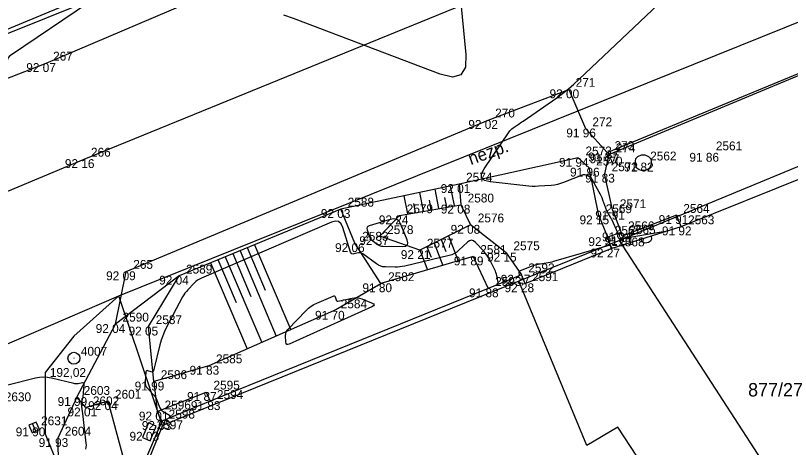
# Model space of a CAD drawing. Extents: x -711081 to -709338, y -1025122 to -1024092.
# Drawn here: x -710643.69 to -710619.15, y -1024889.19 to -1024875.52 of the extents above; entities that cross this region are included whole.
import ezdxf

# ---------------------------------------------------------------- set-up
doc = ezdxf.new("R2010")
doc.units = 0
for name, color, linetype in [('Ex_Major Contours', 7, 'Continuous'), ('Ex_Minor Contours', 7, 'Continuous'), ('Z_bodove_pole', 7, 'Continuous'), ('Z_bodove_pole_cisla', 7, 'Continuous'), ('Z_bodove_pole_vysky', 7, 'Continuous'), ('Z_body', 7, 'Continuous'), ('Z_body_cisla', 7, 'Continuous'), ('Z_body_vysky_redukovane', 7, 'Continuous'), ('Z_budova', 7, 'Continuous'), ('Z_chodnik', 7, 'Continuous'), ('Z_hrany_paty', 7, 'Continuous'), ('Z_katastr_cisla_pozemkova', 7, 'Continuous'), ('Z_katastr_hranice', 7, 'Continuous'), ('Z_katastr_hranice_katastralniho_uzemi', 7, 'Continuous'), ('Z_katastr_vnitrni_kresba', 7, 'Continuous'), ('Z_komunikace', 7, 'Continuous'), ('Z_komunikace_osa', 7, 'Continuous'), ('Z_obruba', 7, 'Continuous'), ('Z_pilire', 7, 'Continuous'), ('Z_ploty', 7, 'Continuous'), ('Z_ploty_znacky', 7, 'Continuous'), ('Z_popisy', 7, 'Continuous'), ('Z_rozhranni', 7, 'Continuous'), ('Z_site_kanalizace_znaky', 7, 'Continuous'), ('Z_technicke_srafy', 7, 'Continuous'), ('Z_vstupy', 7, 'Continuous'), ('Z_zelen_obvod', 7, 'Continuous')]:
    doc.layers.add(name, color=color, linetype=linetype)

# ---------------------------------------------------------------- blocks, each defined once
blk = doc.blocks.new('POINT_DISPLAY')
blk.add_line((0, 0), (0, 0))
blk = doc.blocks.new('Z666')
for p, q in [((-0.25, 0.13), (-0.25, -0.13)), ((0.25, 0.13), (-0.25, 0.13)), ((0.25, -0.13), (0.25, 0.13)), ((-0.25, -0.13), (0.25, -0.13))]:
    blk.add_line(p, q)
blk = doc.blocks.new('Z216')
for p, q in [((-0.17, 0), (-0.15, 0.1)), ((-0.15, 0.1), (-0.1, 0.15)), ((-0.1, 0.15), (-0.03, 0.17)), ((-0.03, 0.17), (0.03, 0.17)), ((0.03, 0.17), (0.1, 0.15)), ((0.1, 0.15), (0.15, 0.1)), ((0.15, 0.1), (0.17, 0))]:
    blk.add_line(p, q)
blk = doc.blocks.new('Z620')
for p, q in [((-0.17, 0.2), (-0.05, 0.25)), ((-0.05, 0.25), (0.05, 0.25)), ((0.05, 0.25), (0.17, 0.2)), ((-0.25, 0.05), (-0.23, 0.13)), ((-0.25, -0.05), (-0.25, 0.05)), ((-0.23, 0.13), (-0.17, 0.2)), ((0.17, 0.2), (0.23, 0.13)), ((0.23, 0.13), (0.25, 0.05)), ((0.25, 0.05), (0.25, -0.05)), ((-0.2, -0.17), (-0.25, -0.05)), ((-0.13, -0.23), (-0.2, -0.17)), ((-0.05, -0.25), (-0.13, -0.23)), ((0.13, -0.23), (0.05, -0.25)), ((0.2, -0.17), (0.13, -0.23)), ((0.25, -0.05), (0.2, -0.17)), ((0.05, -0.25), (-0.05, -0.25))]:
    blk.add_line(p, q)
blk = doc.blocks.new('Z46260')
for p, q in [((0.13, 0.13), (-0.13, 0.13)), ((-0.13, 0.13), (-0.13, -0.13)), ((0.13, 0), (-0.13, 0)), ((0.13, -0.13), (0.13, 0.13)), ((-0.13, -0.13), (0.13, -0.13))]:
    blk.add_line(p, q)
blk = doc.blocks.new('Z101')
for radius in [0.188, 0.0025]:
    blk.add_circle((0, 0), radius)

msp = doc.modelspace()

# ---------------------------------------------------------------- linework, layer by layer
at = {"layer": 'Ex_Major Contours'}
for points in [[(-710623.117, -1024882.36), (-710624.542, -1024882.603), (-710624.554, -1024882.604), (-710624.564, -1024882.601), (-710624.573, -1024882.595), (-710624.58, -1024882.585), (-710624.606, -1024882.54), (-710624.611, -1024882.529), (-710624.614, -1024882.518), (-710624.616, -1024882.507), (-710624.615, -1024882.495), (-710624.609, -1024882.447), (-710624.608, -1024882.435), (-710624.609, -1024882.424), (-710624.611, -1024882.412), (-710624.616, -1024882.401), (-710624.797, -1024882.004), (-710624.809, -1024881.978), (-710624.822, -1024881.953), (-710624.836, -1024881.928), (-710624.85, -1024881.903), (-710624.909, -1024881.805), (-710624.923, -1024881.78), (-710624.936, -1024881.755), (-710624.948, -1024881.729), (-710624.959, -1024881.703), (-710625.086, -1024881.363), (-710625.112, -1024881.297), (-710625.14, -1024881.233), (-710625.171, -1024881.171), (-710625.204, -1024881.109), (-710625.426, -1024880.713), (-710625.443, -1024880.687), (-710625.463, -1024880.665), (-710625.487, -1024880.646), (-710625.514, -1024880.631), (-710625.627, -1024880.577), (-710625.656, -1024880.567), (-710625.685, -1024880.563), (-710625.714, -1024880.565), (-710625.743, -1024880.574), (-710626.333, -1024880.811), (-710626.428, -1024880.845), (-710626.525, -1024880.871), (-710626.624, -1024880.89), (-710626.724, -1024880.9), (-710627.129, -1024880.926), (-710627.23, -1024880.93), (-710627.331, -1024880.93), (-710627.432, -1024880.925), (-710627.533, -1024880.916), (-710628.659, -1024880.791), (-710628.837, -1024880.746), (-710628.928, -1024880.662), (-710628.933, -1024880.537), (-710628.851, -1024880.373), (-710628.061, -1024879.208), (-710628.032, -1024879.171), (-710628.001, -1024879.136), (-710627.967, -1024879.105), (-710627.929, -1024879.078), (-710627.772, -1024878.973), (-710627.733, -1024878.946), (-710627.694, -1024878.92), (-710627.655, -1024878.893), (-710627.616, -1024878.866), (-710626.551, -1024878.125), (-710626.363, -1024877.989), (-710626.181, -1024877.846), (-710626.005, -1024877.697), (-710625.834, -1024877.541), (-710620.639, -1024872.608)], [(-710629.657, -1024874.365), (-710629.427, -1024876.758), (-710629.443, -1024877.16), (-710629.585, -1024877.397), (-710629.851, -1024877.47), (-710630.242, -1024877.38), (-710634.885, -1024875.615), (-710635.191, -1024875.511)], [(-710641.346, -1024875.1), (-710643.849, -1024876.788), (-710643.889, -1024876.821), (-710643.92, -1024876.859), (-710643.943, -1024876.904), (-710643.956, -1024876.954), (-710643.993, -1024877.166), (-710644.008, -1024877.215), (-710644.032, -1024877.256), (-710644.066, -1024877.289), (-710644.111, -1024877.315), (-710649.106, -1024879.479), (-710649.374, -1024879.591), (-710649.645, -1024879.698), (-710649.917, -1024879.799), (-710650.193, -1024879.894), (-710651.336, -1024880.274), (-710651.595, -1024880.35), (-710651.857, -1024880.405), (-710652.123, -1024880.441), (-710652.392, -1024880.456), (-710653.586, -1024880.481), (-710653.801, -1024880.491), (-710653.986, -1024880.507)], [(-710628.397, -1024884.028), (-710628.449, -1024883.75), (-710628.46, -1024883.705), (-710628.473, -1024883.66), (-710628.49, -1024883.617), (-710628.51, -1024883.574), (-710628.683, -1024883.239), (-710628.722, -1024883.171), (-710628.764, -1024883.105), (-710628.811, -1024883.043), (-710628.863, -1024882.984), (-710629.124, -1024882.703), (-710629.185, -1024882.653), (-710629.248, -1024882.635), (-710629.312, -1024882.65), (-710629.376, -1024882.696), (-710629.645, -1024882.954), (-710629.714, -1024883.012), (-710629.789, -1024883.06), (-710629.87, -1024883.097), (-710629.957, -1024883.123), (-710631.365, -1024883.453), (-710631.44, -1024883.468), (-710631.516, -1024883.478), (-710631.592, -1024883.484), (-710631.669, -1024883.485), (-710631.977, -1024883.48), (-710632.052, -1024883.473), (-710632.123, -1024883.455), (-710632.191, -1024883.426), (-710632.255, -1024883.386), (-710632.688, -1024883.069), (-710632.72, -1024883.05), (-710632.754, -1024883.038), (-710632.789, -1024883.035), (-710632.826, -1024883.039), (-710632.978, -1024883.071), (-710633.012, -1024883.073), (-710633.04, -1024883.064), (-710633.062, -1024883.044), (-710633.076, -1024883.013), (-710633.322, -1024882.229), (-710633.378, -1024882.111), (-710633.457, -1024882.044), (-710633.56, -1024882.027), (-710633.686, -1024882.061), (-710637.803, -1024883.834), (-710637.867, -1024883.865), (-710637.927, -1024883.902), (-710637.982, -1024883.945), (-710638.034, -1024883.994), (-710638.232, -1024884.2), (-710638.279, -1024884.253), (-710638.323, -1024884.309), (-710638.362, -1024884.367), (-710638.398, -1024884.429), (-710638.905, -1024885.386), (-710638.971, -1024885.52), (-710639.029, -1024885.658), (-710639.078, -1024885.799), (-710639.119, -1024885.944), (-710639.325, -1024886.765), (-710639.334, -1024886.788), (-710639.348, -1024886.802), (-710639.368, -1024886.806), (-710639.392, -1024886.802), (-710639.499, -1024886.765), (-710639.522, -1024886.76), (-710639.54, -1024886.765), (-710639.552, -1024886.779), (-710639.558, -1024886.802), (-710639.588, -1024887.112), (-710639.588, -1024887.171), (-710639.576, -1024887.225), (-710639.551, -1024887.276), (-710639.514, -1024887.321), (-710639.336, -1024887.503), (-710639.298, -1024887.545), (-710639.265, -1024887.591), (-710639.237, -1024887.64), (-710639.214, -1024887.693), (-710639.12, -1024887.936), (-710639.102, -1024887.974), (-710639.079, -1024888.007), (-710639.05, -1024888.035), (-710639.016, -1024888.059), (-710638.814, -1024888.177), (-710638.807, -1024888.183), (-710638.802, -1024888.19), (-710638.802, -1024888.198), (-710638.804, -1024888.207), (-710638.831, -1024888.266)], [(-710641.458, -1024889.25), (-710641.449, -1024889.188), (-710641.447, -1024889.125), (-710641.451, -1024889.062), (-710641.563, -1024888.123), (-710641.571, -1024888.051), (-710641.58, -1024887.98), (-710641.601, -1024887.802), (-710641.602, -1024887.784), (-710641.601, -1024887.766), (-710641.597, -1024887.748), (-710641.592, -1024887.73), (-710641.565, -1024887.661), (-710641.559, -1024887.643), (-710641.554, -1024887.625), (-710641.551, -1024887.607), (-710641.548, -1024887.589), (-710641.511, -1024887.208), (-710641.512, -1024887.178), (-710641.523, -1024887.159), (-710641.543, -1024887.15), (-710641.573, -1024887.151), (-710641.711, -1024887.177), (-710641.745, -1024887.182), (-710641.78, -1024887.183), (-710641.814, -1024887.18), (-710641.848, -1024887.173), (-710642.548, -1024887.004), (-710642.676, -1024886.981), (-710642.804, -1024886.973), (-710642.932, -1024886.981), (-710643.06, -1024887.005), (-710644.866, -1024887.451)]]:
    msp.add_lwpolyline(points, dxfattribs=at)
at = {"layer": 'Ex_Minor Contours'}
for points in [[(-710632.182, -1024882.792), (-710632.139, -1024882.81), (-710632.094, -1024882.821), (-710632.047, -1024882.825), (-710631.434, -1024882.836), (-710631.336, -1024882.824), (-710631.279, -1024882.784), (-710631.262, -1024882.716), (-710631.286, -1024882.621), (-710631.483, -1024882.136), (-710631.539, -1024882.037), (-710631.615, -1024881.978), (-710631.708, -1024881.957), (-710631.82, -1024881.974), (-710632.489, -1024882.177), (-710632.53, -1024882.196), (-710632.555, -1024882.223), (-710632.563, -1024882.259), (-710632.555, -1024882.304), (-710632.487, -1024882.504), (-710632.468, -1024882.547), (-710632.444, -1024882.587), (-710632.414, -1024882.622), (-710632.378, -1024882.652), (-710632.222, -1024882.767)], [(-710632.354, -1024884.644), (-710632.334, -1024884.675), (-710632.352, -1024884.707), (-710632.408, -1024884.74), (-710635.026, -1024885.926), (-710635.069, -1024885.938), (-710635.1, -1024885.932), (-710635.12, -1024885.907), (-710635.128, -1024885.862), (-710635.135, -1024885.647), (-710635.132, -1024885.595), (-710635.12, -1024885.547), (-710635.097, -1024885.502), (-710635.065, -1024885.462), (-710634.481, -1024884.855), (-710634.407, -1024884.785), (-710634.328, -1024884.723), (-710634.242, -1024884.67), (-710634.151, -1024884.626), (-710633.631, -1024884.402), (-710633.61, -1024884.396), (-710633.593, -1024884.399), (-710633.58, -1024884.41), (-710633.57, -1024884.43), (-710633.54, -1024884.525), (-710633.531, -1024884.545), (-710633.517, -1024884.558), (-710633.499, -1024884.564), (-710633.477, -1024884.563), (-710633.03, -1024884.469), (-710632.951, -1024884.458), (-710632.872, -1024884.458), (-710632.794, -1024884.471), (-710632.717, -1024884.494), (-710632.412, -1024884.613)]]:
    msp.add_lwpolyline(points, close=True, dxfattribs=at)
msp.add_lwpolyline([(-710627.724, -1024883.752), (-710627.743, -1024883.648), (-710627.744, -1024883.632), (-710627.74, -1024883.619), (-710627.731, -1024883.608), (-710627.717, -1024883.6), (-710627.38, -1024883.464), (-710627.32, -1024883.442), (-710627.26, -1024883.423), (-710627.198, -1024883.408), (-710627.136, -1024883.396), (-710626.885, -1024883.354), (-710626.823, -1024883.343), (-710626.761, -1024883.33), (-710626.699, -1024883.315), (-710626.638, -1024883.298), (-710624.894, -1024882.788), (-710624.881, -1024882.786), (-710624.87, -1024882.788), (-710624.86, -1024882.794), (-710624.853, -1024882.805), (-710624.824, -1024882.855), (-710624.816, -1024882.865), (-710624.807, -1024882.871), (-710624.796, -1024882.874), (-710624.784, -1024882.874), (-710624.703, -1024882.86)], dxfattribs=at)
at = {"layer": 'Z_budova'}
for p, q in [((-710627.67, -1024883.73), (-710628.72, -1024884.16)), ((-710627.55, -1024884), (-710627.67, -1024883.73)), ((-710628.72, -1024884.16), (-710637.53, -1024887.73)), ((-710637.53, -1024887.73), (-710639.06, -1024888.36)), ((-710639.06, -1024888.36), (-710639.92, -1024890.39))]:
    msp.add_line(p, q, dxfattribs=at)
at = {"layer": 'Z_chodnik'}
for p, q in [((-710624.9, -1024879.92), (-710625.04, -1024880.53)), ((-710624.95, -1024879.86), (-710624.9, -1024879.92)), ((-710624.77, -1024881.7), (-710625.04, -1024880.53)), ((-710624.77, -1024881.7), (-710624.51, -1024882.39))]:
    msp.add_line(p, q, dxfattribs=at)
at = {"layer": 'Z_hrany_paty'}
for p, q in [((-710625.52, -1024880.34), (-710625.87, -1024880.03)), ((-710625.22, -1024881.85), (-710625.52, -1024880.34)), ((-710629.64, -1024880.86), (-710629.59, -1024881.51)), ((-710632.94, -1024882.73), (-710633.39, -1024881.65)), ((-710631.53, -1024881.85), (-710629.59, -1024881.51)), ((-710629.59, -1024881.51), (-710629.28, -1024882.15)), ((-710632.15, -1024882.51), (-710631.53, -1024881.85)), ((-710625.22, -1024881.85), (-710624.94, -1024882.54)), ((-710629.28, -1024882.15), (-710630.88, -1024882.95)), ((-710628.15, -1024883.03), (-710629.28, -1024882.15)), ((-710630.88, -1024882.95), (-710632.15, -1024882.51)), ((-710632.12, -1024884), (-710632.94, -1024882.73)), ((-710629.2, -1024883.15), (-710632.12, -1024884)), ((-710629.2, -1024883.15), (-710628.72, -1024884.16)), ((-710628.15, -1024883.03), (-710627.67, -1024883.73)), ((-710633.62, -1024884.87), (-710632.12, -1024884)), ((-710633.62, -1024884.87), (-710637.57, -1024886.61)), ((-710637.57, -1024886.61), (-710639.31, -1024887.11)), ((-710639.31, -1024887.11), (-710639.2, -1024888.06))]:
    msp.add_line(p, q, dxfattribs=at)
at = {"layer": 'Z_katastr_hranice'}
for p, q in [((-710640.42, -1024884.4), (-710562.9, -1024853.16)), ((-710613.52, -1024878.07), (-710624.56, -1024882.64)), ((-710624.56, -1024882.64), (-710627.75, -1024883.93)), ((-710617.7, -1024893.21), (-710624.56, -1024882.64)), ((-710627.75, -1024883.93), (-710639.04, -1024888.5)), ((-710625.6, -1024889.13), (-710627.75, -1024883.93)), ((-710650.96, -1024888.93), (-710640.42, -1024884.4)), ((-710639.04, -1024888.5), (-710640.42, -1024884.4)), ((-710639.04, -1024888.5), (-710639.81, -1024890.4)), ((-710624.61, -1024888.55), (-710625.6, -1024889.13)), ((-710618.37, -1024898.09), (-710624.61, -1024888.55))]:
    msp.add_line(p, q, dxfattribs=at)
at = {"layer": 'Z_katastr_hranice_katastralniho_uzemi'}
msp.add_line((-710587.89, -1024852.54), (-710688.39, -1024894.53), dxfattribs=at)
msp.add_line((-710587.89, -1024852.54), (-710688.39, -1024894.53), dxfattribs=at)
at = {"layer": 'Z_katastr_vnitrni_kresba'}
for p, q in [((-710641.84, -1024885.67), (-710640.42, -1024884.4)), ((-710641.84, -1024885.67), (-710642.75, -1024886.82)), ((-710642.75, -1024886.82), (-710642.75, -1024888.76)), ((-710642.75, -1024888.76), (-710619.162, -1024946.885))]:
    msp.add_line(p, q, dxfattribs=at)
at = {"layer": 'Z_komunikace'}
for p, q in [((-710642.72, -1024877.03), (-710629.53, -1024871.41)), ((-710624.95, -1024879.86), (-710613.57, -1024875.15)), ((-710649.64, -1024879.71), (-710642.72, -1024877.03)), ((-710628.72, -1024878.83), (-710626.17, -1024877.86)), ((-710626.17, -1024877.86), (-710625.64, -1024879.1)), ((-710640.19, -1024883.62), (-710628.72, -1024878.83)), ((-710625.64, -1024879.1), (-710624.95, -1024879.86)), ((-710640.52, -1024885.29), (-710640.19, -1024883.62)), ((-710641.75, -1024887.6), (-710640.52, -1024885.29)), ((-710641.75, -1024887.6), (-710642.35, -1024888.9)), ((-710642.35, -1024888.9), (-710642.34, -1024889.8))]:
    msp.add_line(p, q, dxfattribs=at)
at = {"layer": 'Z_komunikace_osa'}
for p, q in [((-710641.52, -1024880.07), (-710628.11, -1024874.6)), ((-710648.26, -1024882.88), (-710641.52, -1024880.07))]:
    msp.add_line(p, q, dxfattribs=at)
at = {"layer": 'Z_obruba'}
msp.add_line((-710624.9, -1024879.92), (-710613.51, -1024875.17), dxfattribs=at)
at = {"layer": 'Z_pilire'}
for p, q in [((-710639.2, -1024888.06), (-710637.65, -1024887.44)), ((-710637.65, -1024887.44), (-710637.53, -1024887.73)), ((-710639.06, -1024888.36), (-710639.2, -1024888.06))]:
    msp.add_line(p, q, dxfattribs=at)
at = {"layer": 'Z_ploty'}
for p, q in [((-710622.76, -1024881.84), (-710624.48, -1024882.51)), ((-710622.61, -1024882.2), (-710622.76, -1024881.84)), ((-710624.83, -1024882.9), (-710622.61, -1024882.2)), ((-710624.51, -1024882.39), (-710624.94, -1024882.54)), ((-710624.48, -1024882.51), (-710624.51, -1024882.39)), ((-710624.94, -1024882.54), (-710624.83, -1024882.9))]:
    msp.add_line(p, q, dxfattribs=at)
at = {"layer": 'Z_rozhranni'}
for p, q in [((-710645.33, -1024876.64), (-710640.63, -1024874.76)), ((-710625.87, -1024880.03), (-710629.64, -1024880.86)), ((-710629.64, -1024880.86), (-710633.39, -1024881.65)), ((-710633.39, -1024881.65), (-710638.51, -1024883.76)), ((-710638.51, -1024883.76), (-710640.52, -1024885.29)), ((-710641.46, -1024887.93), (-710641.75, -1024887.6)), ((-710640.76, -1024887.73), (-710641.46, -1024887.93)), ((-710640.26, -1024889.56), (-710640.76, -1024887.73))]:
    msp.add_line(p, q, dxfattribs=at)
at = {"layer": 'Z_technicke_srafy'}
for p, q in [((-710629.79, -1024881.54), (-710629.91, -1024880.92)), ((-710631.26, -1024881.8), (-710631.38, -1024881.23)), ((-710630.77, -1024881.72), (-710630.89, -1024881.12)), ((-710630.28, -1024881.63), (-710630.4, -1024881.02)), ((-710631.02, -1024881.76), (-710631.08, -1024881.47)), ((-710630.53, -1024881.67), (-710630.58, -1024881.37)), ((-710630.03, -1024881.59), (-710630.09, -1024881.28)), ((-710630.21, -1024882.61), (-710630.06, -1024882.99)), ((-710629.98, -1024882.5), (-710629.67, -1024883.29)), ((-710636.35, -1024882.87), (-710635.78, -1024884.22)), ((-710636.12, -1024882.78), (-710634.97, -1024885.47)), ((-710630.88, -1024882.95), (-710630.64, -1024883.57)), ((-710630.66, -1024882.84), (-710630.53, -1024883.17)), ((-710630.43, -1024882.73), (-710630.16, -1024883.43)), ((-710637.05, -1024883.16), (-710635.89, -1024885.87)), ((-710636.81, -1024883.06), (-710636.24, -1024884.42)), ((-710636.58, -1024882.97), (-710635.43, -1024885.67)), ((-710637.51, -1024883.35), (-710636.35, -1024886.07)), ((-710637.28, -1024883.25), (-710636.7, -1024884.61))]:
    msp.add_line(p, q, dxfattribs=at)
at = {"layer": 'Z_vstupy'}
for p, q in [((-710622.61, -1024882.2), (-710614.31, -1024878.86)), ((-710627.55, -1024884), (-710624.83, -1024882.9))]:
    msp.add_line(p, q, dxfattribs=at)
at = {"layer": 'Z_zelen_obvod'}
for p, q in [((-710639.48, -1024885.37), (-710638.51, -1024883.76)), ((-710639.31, -1024887.11), (-710639.48, -1024885.37))]:
    msp.add_line(p, q, dxfattribs=at)

# ---------------------------------------------------------------- block references
at = {"layer": 'Z_bodove_pole'}
msp.add_blockref('Z101', (-710641.84, -1024886.37), dxfattribs=at)
at = {"layer": 'Z_body'}
for p in [(-710642.72, -1024877.03), (-710626.17, -1024877.86), (-710628.72, -1024878.83), (-710625.64, -1024879.1), (-710624.95, -1024879.86), (-710624.9, -1024879.92), (-710621.74, -1024879.87), (-710641.52, -1024880.07), (-710625.87, -1024880.03), (-710623.81, -1024880.18), (-710625.52, -1024880.34), (-710625.04, -1024880.53), (-710629.64, -1024880.86), (-710633.39, -1024881.65), (-710629.59, -1024881.51), (-710624.77, -1024881.7), (-710631.53, -1024881.85), (-710625.22, -1024881.85), (-710622.76, -1024881.84), (-710629.28, -1024882.15), (-710622.61, -1024882.2), (-710624.51, -1024882.39), (-710632.15, -1024882.51), (-710624.94, -1024882.54), (-710624.48, -1024882.51), (-710632.94, -1024882.73), (-710630.88, -1024882.95), (-710624.83, -1024882.9), (-710629.2, -1024883.15), (-710628.15, -1024883.03), (-710640.19, -1024883.62), (-710638.51, -1024883.76), (-710627.67, -1024883.73), (-710632.12, -1024884), (-710628.72, -1024884.16), (-710627.55, -1024884), (-710633.62, -1024884.87), (-710640.52, -1024885.29), (-710639.48, -1024885.37), (-710641.84, -1024886.37), (-710637.57, -1024886.61), (-710639.31, -1024887.11), (-710641.75, -1024887.6), (-710637.65, -1024887.44), (-710640.76, -1024887.73), (-710637.53, -1024887.73), (-710641.46, -1024887.93), (-710639.2, -1024888.06), (-710639.06, -1024888.36), (-710643.1, -1024888.56), (-710639.45, -1024888.7), (-710642.35, -1024888.9)]:
    msp.add_blockref('POINT_DISPLAY', p, dxfattribs=at)
at = {"layer": 'Z_pilire', "rotation": 67.5}
msp.add_blockref('Z666', (-710639.45, -1024888.7), dxfattribs=at)
at = {"layer": 'Z_ploty_znacky', "rotation": -162.50000000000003}
msp.add_blockref('Z216', (-710623.72, -1024882.55), dxfattribs=at)
at = {"layer": 'Z_site_kanalizace_znaky'}
msp.add_blockref('Z620', (-710623.81, -1024880.18), dxfattribs=at)
at = {"layer": 'Z_site_kanalizace_znaky', "rotation": -66.60000000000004}
msp.add_blockref('Z46260', (-710643.1, -1024888.56), dxfattribs=at)

# ---------------------------------------------------------------- texts
at = {"layer": 'Z_bodove_pole_cisla'}
msp.add_text('4007', height=0.28, dxfattribs=at).set_placement((-710641.62, -1024886.29))
at = {"layer": 'Z_bodove_pole_vysky'}
msp.add_text('192,02', height=0.28, dxfattribs=at).set_placement((-710642.603, -1024886.96))
at = {"layer": 'Z_body_cisla'}
for s, p in [('267', (-710642.5, -1024876.95)), ('271', (-710625.95, -1024877.78)), ('270', (-710628.5, -1024878.75)), ('272', (-710625.42, -1024879.03)), ('273', (-710624.72, -1024879.78)), ('2561', (-710621.51, -1024879.79)), ('266', (-710641.3, -1024879.99)), ('2573', (-710625.64, -1024879.95)), ('274', (-710624.68, -1024879.85)), ('2570', (-710625.3, -1024880.27)), ('2562', (-710623.59, -1024880.11)), ('2572', (-710624.81, -1024880.45)), ('2574', (-710629.42, -1024880.78)), ('2580', (-710629.37, -1024881.44)), ('2588', (-710633.17, -1024881.57)), ('2579', (-710631.3, -1024881.78)), ('2569', (-710625, -1024881.78)), ('2571', (-710624.55, -1024881.62)), ('2564', (-710622.54, -1024881.77)), ('2576', (-710629.05, -1024882.07)), ('2563', (-710622.39, -1024882.13)), ('2578', (-710631.92, -1024882.44)), ('2567', (-710624.71, -1024882.46)), ('2566', (-710624.29, -1024882.32)), ('2565', (-710624.25, -1024882.44)), ('2583', (-710632.71, -1024882.65)), ('2577', (-710630.66, -1024882.87)), ('2575', (-710627.92, -1024882.95)), ('2568', (-710624.6, -1024882.83)), ('2581', (-710628.97, -1024883.07)), ('265', (-710639.96, -1024883.54)), ('2589', (-710638.29, -1024883.69)), ('2592', (-710627.45, -1024883.65)), ('2582', (-710631.89, -1024883.93)), ('2591', (-710627.33, -1024883.93)), ('2593', (-710628.5, -1024884.08)), ('2584', (-710633.39, -1024884.79)), ('2590', (-710640.3, -1024885.21)), ('2587', (-710639.25, -1024885.29)), ('2585', (-710637.34, -1024886.53)), ('2586', (-710639.09, -1024887.03)), ('2595', (-710637.42, -1024887.36)), ('2603', (-710641.53, -1024887.53)), ('2601', (-710640.54, -1024887.65)), ('2594', (-710637.31, -1024887.66)), ('2630', (-710644.03, -1024887.73)), ('2602', (-710641.24, -1024887.86)), ('2596', (-710638.97, -1024887.99)), ('2598', (-710638.84, -1024888.28)), ('2631', (-710642.88, -1024888.49)), ('2597', (-710639.22, -1024888.62)), ('2604', (-710642.13, -1024888.82))]:
    msp.add_text(s, height=0.28, dxfattribs=at).set_placement(p)
at = {"layer": 'Z_body_vysky_redukovane'}
for s, p in [('92 07', (-710643.35, -1024877.31)), ('92 00', (-710626.777, -1024878.14)), ('92 02', (-710629.35, -1024879.11)), ('91 96', (-710626.247, -1024879.38)), ('91 87', (-710625.557, -1024880.14)), ('91 87', (-710625.507, -1024880.2)), ('91 86', (-710622.347, -1024880.15)), ('92 16', (-710642.127, -1024880.35)), ('91 94', (-710626.477, -1024880.31)), ('91 82', (-710624.417, -1024880.46)), ('91 96', (-710626.127, -1024880.62)), ('91 83', (-710625.647, -1024880.81)), ('92 01', (-710630.223, -1024881.14)), ('92 03', (-710634.02, -1024881.93)), ('92 08', (-710630.22, -1024881.79)), ('91 91', (-710625.33, -1024881.98)), ('92 24', (-710632.183, -1024882.13)), ('92 15', (-710625.827, -1024882.13)), ('91 91', (-710623.32, -1024882.12)), ('92 08', (-710629.91, -1024882.43)), ('91 92', (-710623.217, -1024882.48)), ('91 94', (-710625.117, -1024882.67)), ('92 37', (-710632.803, -1024882.79)), ('92 21', (-710625.547, -1024882.82)), ('91 91', (-710625.04, -1024882.79)), ('92 06', (-710633.57, -1024883.01)), ('92 21', (-710631.487, -1024883.23)), ('92 27', (-710625.483, -1024883.18)), ('91 89', (-710629.807, -1024883.43)), ('92 15', (-710628.757, -1024883.31)), ('92 09', (-710640.82, -1024883.9)), ('92 04', (-710639.14, -1024884.04)), ('92 27', (-710628.323, -1024884.01)), ('91 80', (-710632.703, -1024884.28)), ('91 88', (-710629.327, -1024884.44)), ('92 28', (-710628.203, -1024884.28)), ('91 70', (-710634.203, -1024885.15)), ('92 04', (-710641.15, -1024885.57)), ('92 05', (-710640.11, -1024885.65)), ('91 83', (-710638.177, -1024886.89)), ('91 99', (-710639.917, -1024887.39)), ('91 99', (-710642.357, -1024887.88)), ('91 87', (-710638.257, -1024887.72)), ('92 04', (-710641.39, -1024888.01)), ('91 83', (-710638.137, -1024888.01)), ('92 01', (-710642.043, -1024888.21)), ('92 01', (-710639.783, -1024888.34)), ('92 03', (-710639.69, -1024888.64)), ('91 90', (-710643.683, -1024888.84)), ('92 03', (-710640.08, -1024888.98)), ('91 93', (-710642.957, -1024889.18))]:
    msp.add_text(s, height=0.28, dxfattribs=at).set_placement(p)
at = {"layer": 'Z_katastr_cisla_pozemkova'}
msp.add_text('877/27', height=0.425, dxfattribs=at).set_placement((-710620.49, -1024887.58))
at = {"layer": 'Z_popisy'}
msp.add_text('nezp.', height=0.4, rotation=19.8, dxfattribs=at).set_placement((-710629.27, -1024880.26))

doc.saveas('drawing.dxf')
